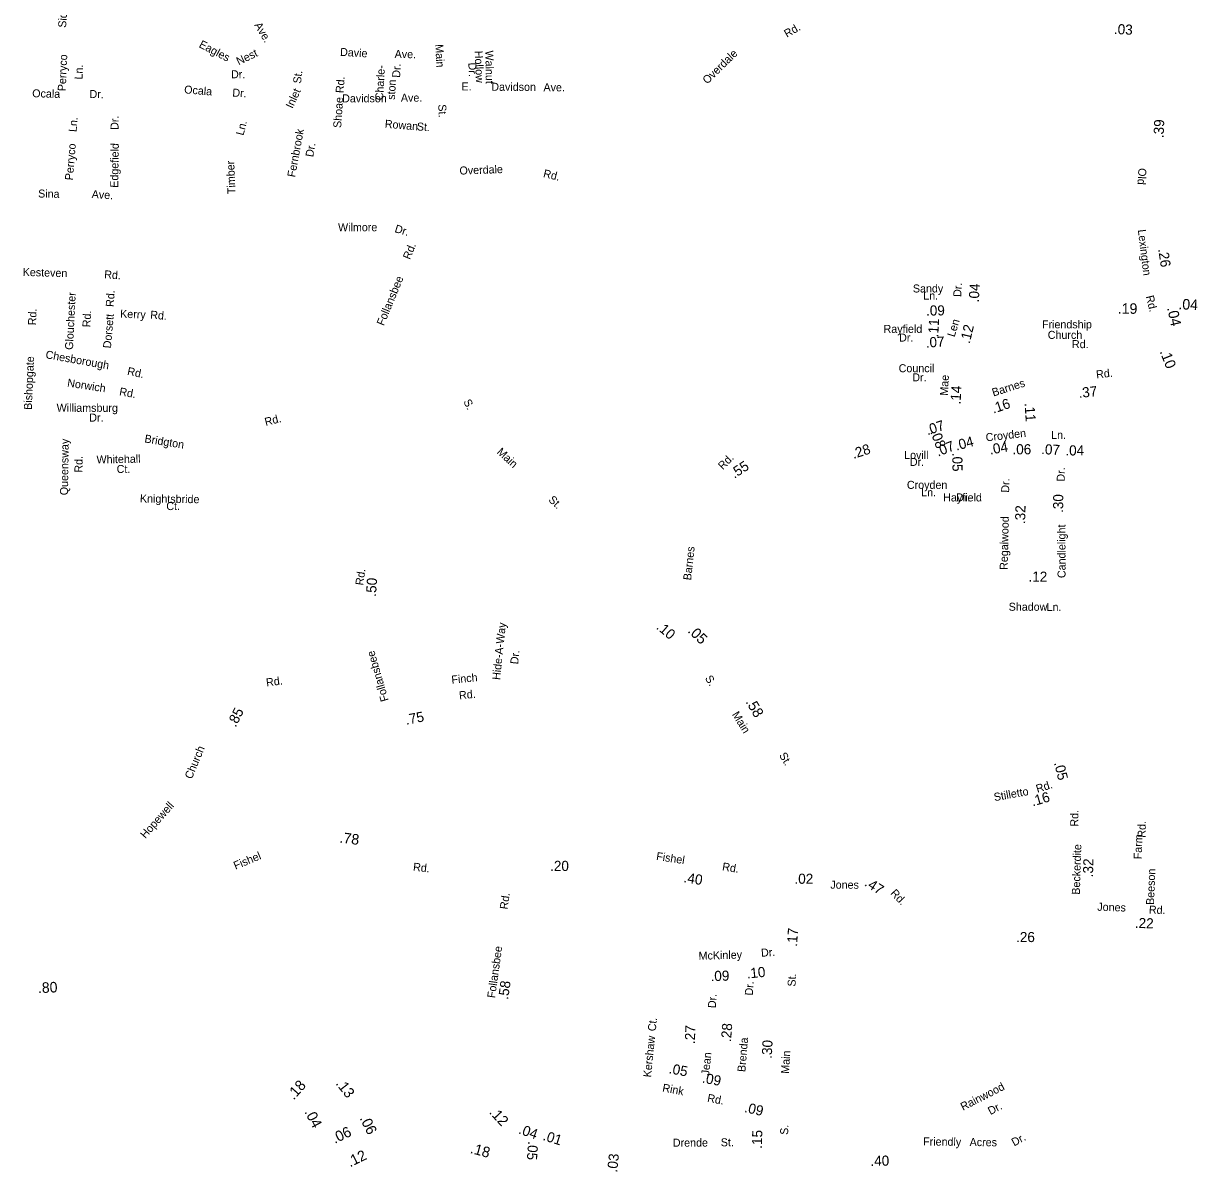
# Model space of a CAD drawing. Extents: x 1553981 to 1780076, y 812965 to 996873.
# Drawn here: x 1627299 to 1641234, y 819917 to 833548 of the extents above; entities that cross this region are included whole.
import ezdxf

# ---------------------------------------------------------------- set-up
doc = ezdxf.new("R2010")
doc.units = 0
for name, color, linetype in [('Exist Road Non-System Type 51 Label', 7, 'Continuous'), ('Exist Road Secondary Mileage Hundredths English Label', 7, 'Continuous'), ('Map Preparation Border Antique Large Shape', 7, 'Continuous')]:
    doc.layers.add(name, color=color, linetype=linetype)

msp = doc.modelspace()

# ---------------------------------------------------------------- texts
at = {"layer": 'Exist Road Non-System Type 51 Label'}
for s, rotation, p in [('Sides', 86.0208, (1627804, 833495)), ('Ave.', 300.7053, (1630036, 833529)), ('Rd.', 30.0997, (1636361, 833377)), ('Eagles', 332.6075, (1629374, 833270)), ('Nest', 25.5099, (1629853, 833051)), ('Davie', 356.6415, (1631055, 833164)), ('Ave.', 359.0427, (1631704, 833139)), ('Main', 273.048, (1632187, 833299)), ('Hollow', 272.4044, (1632654, 833222)), ('Walnut', 270.6216, (1632782, 833227)), ('Overdale', 44.3852, (1635415, 832822)), ('Perryco', 87.4244, (1627800, 832742)), ('Ln.', 87.4244, (1627999, 832881)), ('Charle-', 87.024, (1631568, 832634)), ('Dr.', 87.024, (1631769, 832902)), ('Dr.', 272.4044, (1632579, 833082)), ('Dr.', 0.4655, (1629763, 832897)), ('St.', 83.1241, (1630592, 832830)), ('Rd.', 85.8835, (1631098, 832718)), ('Ocala', 358.6254, (1627402, 832672)), ('Ocala', 355.6616, (1629204, 832718)), ('Dr.', 356.094, (1629776, 832681)), ('Inlet', 65.3624, (1630493, 832531)), ('ston', 87.024, (1631708, 832640)), ('E.', 359.7304, (1632497, 832753)), ('Davidson', 359.7716, (1632852, 832749)), ('Ave.', 359.5017, (1633471, 832744)), ('Dr.', 359.1674, (1628082, 832663)), ('Shoae', 86.2268, (1631070, 832305)), ('Davidson', 0.2051, (1631082, 832611)), ('Ave.', 0.1501, (1631779, 832619)), ('St.', 272.6232, (1632222, 832586)), ('Ln.', 85.7688, (1627929, 832257)), ('Dr.', 89.6287, (1628427, 832284)), ('Ln.', 75.5384, (1629910, 832212)), ('Rowan', 355.1868, (1631585, 832311)), ('St.', 356.1654, (1631966, 832279)), ('Fernbrook', 79.4081, (1630522, 831717)), ('Perryco', 85.2974, (1627885, 831683)), ('Edgefield', 89.1316, (1628423, 831597)), ('Dr.', 80.4747, (1630738, 831957)), ('Timber', 92.2756, (1629816, 831524)), ('Overdale', 2.1163, (1632476, 831753)), ('Rd.', 346.2648, (1633462, 831726)), ('Sina', 358.5515, (1627472, 831482)), ('Ave.', 356.4553, (1628107, 831476)), ('Wilmore', 0.0211, (1631033, 831081)), ('Dr.', 343.1399, (1631698, 831072)), ('Rd.', 67.5827, (1631886, 830738)), ('Kesteven', 358.331, (1627289, 830551)), ('Rd.', 356.1209, (1628255, 830523)), ('Follansbee', 67.591, (1631575, 829952)), ('Glouchester', 87.1504, (1627886, 829671)), ('Rd.', 86.4361, (1628370, 830180)), ('Rd.', 87.5017, (1627447, 829963)), ('Rd.', 87.1504, (1628093, 829939)), ('Kerry', 357.7706, (1628445, 830055)), ('Rd.', 355.4178, (1628801, 830044)), ('Dorsett', 85.1235, (1628337, 829688)), ('Bishopgate', 87.5649, (1627398, 828959)), ('Chesborough', 349.9215, (1627556, 829574)), ('Rd.', 348.3234, (1628525, 829377)), ('Norwich', 351.2524, (1627814, 829238)), ('Rd.', 349.9299, (1628431, 829134)), ('Williamsburg', 359.9662, (1627693, 828937)), ('S.', 296.2999, (1632518, 829059)), ('Dr.', 0.0292, (1628080, 828821)), ('Rd.', 14.1286, (1630175, 828769)), ('Queensway', 89.1958, (1627827, 827946)), ('Bridgton', 350.7076, (1628731, 828575)), ('Main', 316.9743, (1632911, 828451)), ('Rd.', 89.1958, (1627999, 828214)), ('Whitehall', 1.1444, (1628167, 828323)), ('Ct.', 359.7089, (1628405, 828211)), ('Knightsbride', 359.2377, (1628681, 827861)), ('St.', 317.1411, (1633523, 827883)), ('Ct.', 0.5122, (1628995, 827770)), ('Hide-A-Way', 84.0485, (1632956, 825750)), ('Dr.', 84.0485, (1633170, 825936)), ('Finch', 5.4278, (1632383, 825709)), ('Rd.', 5.4278, (1632473, 825523)), ('Rd.', 89.2416, (1640618, 823880)), ('Farm', 87.7726, (1640570, 823623)), ('Beeson', 87.7726, (1640718, 823081)), ('Ct.', 84.2594, (1634803, 821579)), ('Kershaw', 84.2594, (1634748, 821032)), ('Rainwood', 27.1483, (1638451, 820637)), ('Dr.', 27.1483, (1638776, 820586)), ('Drende', 0.1835, (1635007, 820212)), ('St.', 0.6639, (1635576, 820216)), ('Friendly', 359.3006, (1637977, 820227)), ('Acres', 359.3006, (1638529, 820220)), ('Dr.', 28.549, (1639058, 820214))]:
    msp.add_text(s, height=95, rotation=rotation, dxfattribs=at).set_placement(p)
at = {"layer": 'Exist Road Secondary Mileage Hundredths English Label'}
for s, height, rotation, p in [('.03', 120, 357.4551, (1640240, 833423)), ('.39', 120, 87.5232, (1640831, 832184)), ('.26', 120, 278.4719, (1640767, 830868)), ('.04', 120, 86.8907, (1638638, 830235)), ('.04', 125, 357.16, (1641005, 830156)), ('.09', 120, 0.8821, (1638013, 830079)), ('.19', 125, 359.9023, (1640288, 830101)), ('.04', 125, 282.6841, (1640872, 830170)), ('.11', 120, 87.0344, (1638156, 829820)), ('.12', 120, 76.5724, (1638530, 829740)), ('.07', 120, 3.4712, (1638012, 829699)), ('.10', 125, 291.4807, (1640784, 829653)), ('.14', 120, 86.8055, (1638421, 829022)), ('.37', 120, 6.0018, (1639828, 829101)), ('.16', 120, 18.6383, (1638812, 828915)), ('.11', 120, 273.8442, (1639181, 829040)), ('.07', 120, 18.0065, (1638030, 828658)), ('.08', 120, 290.6464, (1638061, 828699)), ('.07', 120, 21.2058, (1638154, 828404)), ('.04', 120, 15.0085, (1638373, 828476)), ('.28', 120, 18.1389, (1637152, 828377)), ('.04', 120, 9.9553, (1638773, 828429)), ('.06', 120, 0.2019, (1639038, 828432)), ('.07', 120, 356.8106, (1639376, 828436)), ('.04', 120, 0.0721, (1639666, 828419)), ('.55', 120, 33.3293, (1635737, 828141)), ('.05', 120, 270.8384, (1638323, 828450)), ('.30', 120, 89.3527, (1639639, 827736)), ('.32', 120, 88.5716, (1639188, 827603)), ('.50', 120, 86.2652, (1631483, 826740)), ('.12', 120, 359.2877, (1639227, 826922)), ('.10', 120, 320.0252, (1634802, 826368)), ('.05', 125, 316.2652, (1635175, 826327)), ('.85', 120, 63.4488, (1629818, 825185)), ('.58', 125, 300.4655, (1635867, 825494)), ('.75', 120, 10.8768, (1631843, 825221)), ('.05', 120, 283.9853, (1639530, 824769)), ('.16', 120, 16.0351, (1639278, 824252)), ('.78', 125, 352.9157, (1631046, 823823)), ('.20', 120, 359.9407, (1633550, 823486)), ('.32', 120, 88.2036, (1639993, 823409)), ('.40', 120, 350.9479, (1635129, 823353)), ('.02', 120, 359.7018, (1636450, 823334)), ('.47', 120, 327.3891, (1637273, 823317)), ('.22', 120, 358.216, (1640489, 822810)), ('.17', 120, 86.805, (1636481, 822584)), ('.10', 120, 5.5671, (1635888, 822208)), ('.58', 120, 81.979, (1633051, 821953)), ('.09', 120, 1.7579, (1635456, 822177)), ('.80', 125, 2.4896, (1627473, 822035)), ('.27', 120, 88.0511, (1635268, 821429)), ('.28', 120, 85.9727, (1635697, 821452)), ('.30', 120, 86.9749, (1636180, 821253)), ('.05', 120, 349.4572, (1634952, 821085)), ('.09', 120, 349.1726, (1635348, 820974)), ('.18', 125, 48.4946, (1630507, 820760)), ('.13', 125, 308.1572, (1630999, 820960)), ('.09', 120, 347.3919, (1635849, 820624)), ('.04', 125, 297.7743, (1630631, 820626)), ('.06', 125, 296.6175, (1631286, 820550)), ('.12', 125, 312.8189, (1632819, 820615)), ('.06', 125, 25.6624, (1630995, 820246)), ('.04', 120, 340.5589, (1633167, 820371)), ('.01', 120, 342.6577, (1633456, 820293)), ('.15', 120, 88.2138, (1636063, 820186)), ('.18', 125, 344.6499, (1632594, 820139)), ('.05', 120, 266.1859, (1633289, 820279)), ('.12', 125, 26.1719, (1631176, 819966)), ('.03', 120, 83.9232, (1634345, 819902)), ('.40', 120, 0.9774, (1637353, 819983))]:
    msp.add_text(s, height=height, rotation=rotation, dxfattribs=at).set_placement(p)
msp.add_text('.26', height=120, dxfattribs=at).set_placement((1639081, 822641))
at = {"layer": 'Map Preparation Border Antique Large Shape'}
for s, rotation, p in [('Old', 266.3052, (1640534, 831833)), ('Lexington', 276.936, (1640526, 831097)), ('Dr.', 86.8907, (1638429, 830299)), ('Rd.', 284.1342, (1640620, 830307)), ('Len', 72.7804, (1638350, 829819)), ('Rd.', 6.4928, (1640036, 829332)), ('Mae', 86.8055, (1638270, 829127)), ('Barnes', 17.7229, (1638812, 829118)), ('Croyden', 6.7081, (1638726, 828585)), ('Ln.', 359.7086, (1639497, 828616)), ('Rd.', 45.5131, (1635600, 828243)), ('Dr.', 89.4327, (1639658, 828108)), ('Dr.', 88.427, (1638998, 827976)), ('Regalwood', 88.7765, (1638981, 827060)), ('Candlelight', 90.084, (1639668, 826963)), ('Barnes', 83.7846, (1635223, 826933)), ('Rd.', 81.9835, (1631331, 826872)), ('Follansbee', 106.1884, (1631635, 825512)), ('S.', 302.2579, (1635384, 825773)), ('Rd.', 7.7003, (1630185, 825675)), ('Main', 301.7317, (1635705, 825344)), ('Church', 67.3578, (1629296, 824569)), ('St.', 301.345, (1636264, 824859)), ('Rd.', 17.4635, (1639334, 824413)), ('Stilletto', 10.2554, (1638825, 824314)), ('Hopewell', 48.4974, (1628746, 823864)), ('Rd.', 88.9832, (1639818, 824011)), ('Fishel', 22.5521, (1629816, 823500)), ('Fishel', 351.3688, (1634805, 823617)), ('Beckerdite', 88.2036, (1639837, 823203)), ('Rd.', 353.7723, (1631920, 823490)), ('Rd.', 350.9479, (1635588, 823494)), ('Jones', 359.8866, (1636876, 823275)), ('Rd.', 81.9835, (1633045, 823025)), ('Rd.', 313.9317, (1637583, 823215)), ('Jones', 358.216, (1640044, 823014)), ('Rd.', 358.0315, (1640656, 822980)), ('Follansbee', 81.979, (1632896, 821972)), ('McKinley', 1.8196, (1635314, 822430)), ('Dr.', 3.247, (1636056, 822467)), ('St.', 86.805, (1636462, 822111)), ('Dr.', 85.9727, (1635955, 822004)), ('Dr.', 86.9567, (1635517, 821855)), ('Brenda', 85.3411, (1635867, 821096)), ('Main', 86.9749, (1636386, 821076)), ('Jean', 83.9244, (1635437, 821055)), ('Rink', 349.4572, (1634877, 820868)), ('Rd.', 349.1726, (1635410, 820747)), ('S.', 87.2422, (1636374, 820351))]:
    msp.add_text(s, height=95, rotation=rotation, dxfattribs=at).set_placement(p)
for s, p in [('Sandy', (1637856, 830354)), ('Ln.', (1637979, 830269)), ('Friendship', (1639388, 829928)), ('Rayfield', (1637508, 829874)), ('Dr.', (1637692, 829771)), ('Church', (1639457, 829803)), ('Rd.', (1639744, 829693)), ('Council', (1637687, 829407)), ('Dr.', (1637849, 829299)), ('Lovill', (1637752, 828377)), ('Dr.', (1637820, 828295)), ('Croyden', (1637785, 828022)), ('Ln.', (1637955, 827933)), ('Hayfield', (1638216, 827873)), ('Dr.', (1638369, 827873)), ('Shadow', (1638993, 826575)), ('Ln.', (1639443, 826572))]:
    msp.add_text(s, height=95, dxfattribs=at).set_placement(p)

doc.saveas('drawing.dxf')
